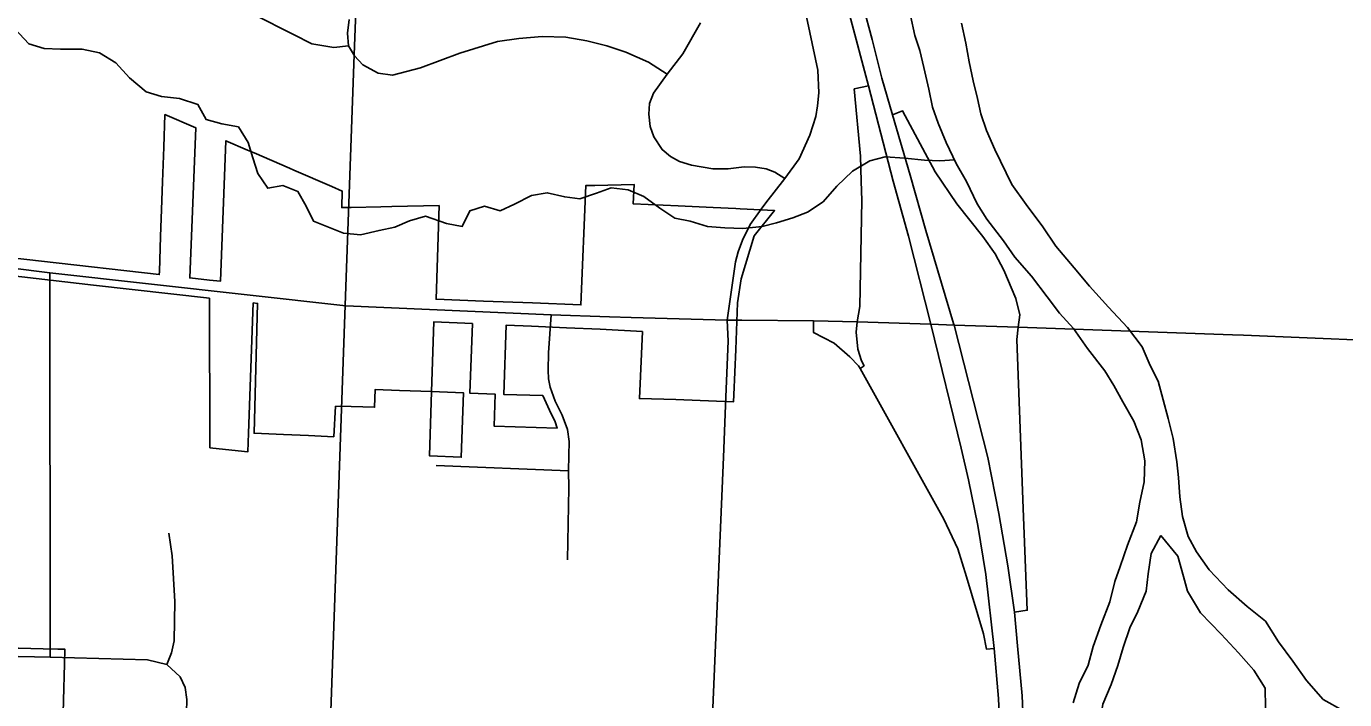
# Model space of a CAD drawing. Extents: x 114604 to 551442, y 316898 to 567001.
# Drawn here: x 192779 to 197319, y 431999 to 434317 of the extents above; entities that cross this region are included whole.
import ezdxf

# ---------------------------------------------------------------- set-up
doc = ezdxf.new("R2010")
doc.units = 0
for name, color, linetype in [('_CIVIL_CONSTRUCTION', 7, 'Continuous'), ('DV_X_County_Line', 7, 'Continuous'), ('GE_P_Alignment_100_Cardinal_Points', 7, 'Continuous'), ('GE_P_Alignment_100_Stations', 7, 'Continuous'), ('GE_P_Alignment_500_Bearings', 7, 'Continuous'), ('GE_P_Alignment_500_Cardinal_Points', 7, 'Continuous'), ('GE_P_Alignment_500_Distances', 7, 'Continuous'), ('PM_P_Cells', 7, 'Continuous')]:
    doc.layers.add(name, color=color, linetype=linetype)

msp = doc.modelspace()

# ---------------------------------------------------------------- linework, layer by layer
at = {"layer": '_CIVIL_CONSTRUCTION'}
for p, q in [((195192.8, 433305.6), (195227.4, 433305.3)), ((195227.4, 433305.3), (195242.3, 433305.2))]:
    msp.add_line(p, q, dxfattribs=at)
for points in [[(195972.1, 433293.4), (195876.5, 433614.3), (195823, 433803.8), (195761.7, 434012.4), (195724.5, 434138.4), (195691.1, 434271.9), (195660.2, 434386.4)], [(196111.5, 432174.9), (196083.1, 432429.3), (196055.2, 432598.2), (196022.8, 432755.4), (195997.7, 432864.1), (195894, 433291.1), (195817.1, 433594.2), (195763.6, 433783.8), (195679.5, 434111.5), (195614, 434357.6)], [(191220.9, 433582), (191288.1, 433579.9), (191339.9, 433578.2), (191649.8, 433568.3), (192158.7, 433546), (192585.3, 433502.2), (192859.8, 433467.7), (193878.5, 433353.9)], [(193878.5, 433353.9), (194586.1, 433323.6), (194786.7, 433317)], [(194786.7, 433317), (194861.9, 433314.6), (195192.8, 433305.6)], [(195242.3, 433305.2), (195489.7, 433303), (195639.4, 433299.8), (195894, 433291.1), (195973.7, 433288.3)], [(196181.3, 432300.3), (196159.3, 432459.4), (196127.9, 432639.8), (196089.5, 432831.8), (195973.7, 433288.3), (195972.1, 433293.4)], [(195973.7, 433288.3), (196193.9, 433280.6), (196933, 433254.6)], [(196933, 433254.6), (196970, 433253.3), (197409.2, 433234.7)], [(196213.5, 431298), (196215.9, 431356.1), (196221.7, 431682.7), (196207.7, 432011.5), (196192.6, 432184), (196181.3, 432300.3)], [(196727.2, 424940.6), (196490.3, 425739.6), (196248.2, 426553.2), (196124.8, 426966.9), (196092.5, 427099.9), (196053, 427288.4), (196023.8, 427476.9), (196005.3, 427628.5), (195996.1, 427788.3), (195990.5, 427917.9), (195989.4, 428069.7), (195991.6, 428255.9), (196056, 429609.1), (196076.2, 430172.1), (196129.5, 431292.3), (196140.6, 431673.7), (196126.6, 432002.5), (196111.5, 432174.9)]]:
    msp.add_lwpolyline(points, dxfattribs=at)
at = {"layer": 'DV_X_County_Line'}
for points in [[(195823.8, 434353.6), (195838.9, 434285.3), (195856.2, 434233), (195869.5, 434174.7), (195886.6, 434100.4), (195899.8, 434038.1), (195919.1, 433983.7), (195946.3, 433917.3), (195981.4, 433844.7), (196016.6, 433782.1), (196053.7, 433705.5), (196087, 433653), (196144.1, 433578.1), (196183.4, 433521.6), (196240.6, 433456.7)], [(196505.4, 433349.3), (196440.3, 433422.2), (196387.1, 433485), (196324, 433559.9), (196278.8, 433626.6), (196221.8, 433703.5), (196172.6, 433772.2), (196114.1, 433893.2), (196084.9, 433957.6), (196065.6, 434016), (196054.3, 434068.2), (196039.1, 434128.6), (196025.9, 434194.8), (196014.7, 434259.1), (195999.6, 434327.4)], [(196240.6, 433456.7), (196293.8, 433385.9), (196337.1, 433329.3), (196384.4, 433276.6), (196433.6, 433207.9), (196492.6, 433131), (196524, 433080.5), (196555.3, 433024), (196592.5, 432957.4), (196617.7, 432893), (196630.8, 432820.7), (196627.9, 432748.6), (196613, 432678.6), (196602.1, 432610.6), (196571, 432530.8), (196546.1, 432457), (196527.4, 432405.1), (196510.5, 432335.1), (196479.4, 432255.4), (196452.5, 432181.5), (196435.6, 432117.6), (196404.8, 432053.8), (196383.9, 431988)], [(197314.3, 431960.6), (197244.7, 431999.5), (197187.5, 432064.3), (197140.4, 432131), (197091.2, 432197.8), (197046, 432268.5), (196982.6, 432319.3), (196917.3, 432376.3), (196852.1, 432445.2), (196808.9, 432507.9), (196779.6, 432560.3), (196760.4, 432628.7), (196751.3, 432696.9), (196746.1, 432763.1), (196740.8, 432817.3), (196727.8, 432897.6), (196710.7, 432966), (196693.5, 433030.3), (196676.3, 433094.7), (196649, 433149.1), (196621.8, 433213.6), (196570.6, 433280.3), (196505.4, 433349.3)], [(196685.5, 432563.5), (196652.7, 432501.7), (196641.8, 432431.7), (196635, 432371.7), (196606.1, 432301.9), (196579.4, 432246.1), (196556.5, 432178.3), (196537.7, 432116.4), (196514.8, 432050.5), (196485.9, 431982.7), (196475.1, 431918.7), (196470.3, 431854.6), (196493.5, 431788.2), (196532.8, 431735.6), (196580, 431670.9), (196645.8, 431648.1), (196712.1, 431665.3), (196744.9, 431731), (196775.6, 431782.8), (196834.2, 431828.1)], [(196834.2, 431828.1), (196846.5, 431844), (196920.9, 431877.2), (196987.2, 431896.4), (197055.4, 431907.6), (197046.2, 431971.8), (197045.1, 432038), (197005.9, 432100.6), (196952.6, 432159.4), (196893.4, 432224.2), (196822.2, 432297.2), (196777.2, 432372), (196763.8, 432422.2), (196744.7, 432492.6), (196685.5, 432563.5)]]:
    msp.add_lwpolyline(points, dxfattribs=at)
at = {"layer": 'GE_P_Alignment_100_Cardinal_Points'}
for p, q in [((192861.1, 432145.3), (192859.8, 433467.7)), ((194190.4, 432804.7), (194645.6, 432786.2))]:
    msp.add_line(p, q, dxfattribs=at)
for points in [[(193562.2, 434357), (193699.2, 434289), (193762.1, 434256.7), (193837.3, 434244), (193888.5, 434249.7), (193884.6, 434293), (193890.5, 434339.8)], [(195100.8, 434328.5), (195040.1, 434221.8), (194985.1, 434151.6), (194938.5, 434086.2), (194924.3, 434051.1), (194922.2, 434014.9), (194927.3, 433971.6), (194939.6, 433936.8), (194968.9, 433892.4), (194996.7, 433868.5), (195028.2, 433851.8), (195069.3, 433838.9), (195142.9, 433826.1), (195195.9, 433826.5), (195251.3, 433832.9), (195289.9, 433832), (195326.1, 433826.2), (195356.3, 433814.4), (195391.4, 433793)], [(193888.5, 434249.7), (193909.1, 434215.4), (193937.5, 434184.7), (193990.7, 434155.1), (194040.2, 434148.4), (194136.3, 434173.8), (194271.9, 434224.2), (194401.4, 434264), (194475.3, 434275), (194555.4, 434281.8), (194636.6, 434279.3), (194708.6, 434267.3), (194777.5, 434250.1), (194843.3, 434227.7), (194921.6, 434193.9), (194985.1, 434151.6)], [(194642, 432479.5), (194647.4, 432728.1), (194645.6, 432786.2), (194647.3, 432839.4), (194647.8, 432887.6), (194642.4, 432928.9), (194623.9, 432977.8), (194600.4, 433026.6), (194582.8, 433074.6), (194576.6, 433103), (194575.5, 433133.1), (194576.8, 433192.4), (194586.1, 433323.6)], [(193262.5, 432120), (193278.2, 432159.5), (193288.1, 432201.1), (193290.1, 432336.7), (193280.6, 432493.5), (193269.8, 432571.6)], [(192491, 431938.4), (192550.6, 432028.5), (192633.3, 432111.2), (192690.1, 432139.2), (192752.9, 432147.2), (192861.1, 432145.3)], [(192861.1, 432145.3), (193195.9, 432136), (193262.5, 432120)], [(193300.9, 431599.1), (193322.1, 431649.7), (193331.4, 431999.1), (193326.1, 432039.9), (193308.2, 432077), (193262.5, 432120)]]:
    msp.add_lwpolyline(points, dxfattribs=at)
at = {"layer": 'GE_P_Alignment_100_Stations'}
for points in [[(192150, 433525.6), (193009.6, 433425.8), (193409.4, 433380.7), (193410.9, 432865.7), (193465, 432860.2), (193542, 432852.3), (193544.3, 432916.6), (193560.1, 433364.3), (193575.1, 433362.6), (193562.8, 432915.8), (193664.8, 432911.4), (193750.1, 432907.6), (193837.5, 432903.8), (193843.7, 433008.9), (193897.3, 433007.5), (193978.3, 433005.3), (193980.3, 433066.6), (194063.3, 433063.4), (194174.3, 433059.2), (194167.2, 432838), (194276.5, 432833.3), (194283.7, 433055), (194174.3, 433059.2), (194181.9, 433298.8), (194314.9, 433293.1), (194305.7, 433054.2), (194393.2, 433050.8), (194389.4, 432940.3), (194606.8, 432933), (194600, 432955.5), (194580.1, 432995.7), (194557.4, 433045.3), (194422.7, 433049.7), (194431.5, 433288.1), (194519, 433284.3), (194639.3, 433279.2), (194754.6, 433274.6), (194900.3, 433265.7), (194889.8, 433035.1), (195015.4, 433031.4), (195155.8, 433026.1), (195214.6, 433024.5), (195215.5, 433048.5), (195221.9, 433204.3), (195228.1, 433365.3), (195240.2, 433447.3), (195285.7, 433595.3), (195355.7, 433682.4), (195236.7, 433688.8), (195222, 433689.4), (195144.2, 433693), (195023, 433698.5), (194869, 433705.6), (194872, 433771.9), (194736, 433769.1), (194705.3, 433768.5), (194688.5, 433357.8), (194522, 433364.3), (194353.4, 433371), (194189.8, 433377.4), (194200.4, 433699.7), (194038, 433696.2), (194000.1, 433695.4), (193897.3, 433693.2), (193865.2, 433692.5), (193866.6, 433749.3), (193830.6, 433764.8), (193700.3, 433821.2), (193684.8, 433828), (193563, 433880.7), (193540.5, 433890.4), (193466, 433922.6), (193447, 433438.8), (193409.6, 433442.8), (193341.7, 433450.3), (193362.4, 433967.3), (193255.9, 434012.9), (193251.9, 433901), (193247.7, 433781.3), (193244.4, 433686.6), (193241, 433593), (193236.8, 433472.2), (193236.4, 433462), (192424.1, 433553.6)], [(192424.1, 433553.6), (193236.4, 433462), (193236.8, 433472.2), (193241, 433593), (193244.4, 433686.6), (193247.7, 433781.3), (193251.9, 433901), (193255.9, 434012.9), (193362.4, 433967.3), (193341.7, 433450.3), (193409.6, 433442.8), (193447, 433438.8), (193466, 433922.6), (193540.5, 433890.4), (193563, 433880.7), (193684.8, 433828), (193700.3, 433821.2), (193830.6, 433764.8), (193866.6, 433749.3), (193865.2, 433692.5), (193897.3, 433693.2), (194000.1, 433695.4), (194038, 433696.2), (194200.4, 433699.7), (194189.8, 433377.4), (194353.4, 433371), (194522, 433364.3), (194688.5, 433357.8), (194705.3, 433768.5), (194736, 433769.1), (194872, 433771.9), (194869, 433705.6), (195023, 433698.5), (195144.2, 433693), (195222, 433689.4), (195236.7, 433688.8), (195355.7, 433682.4), (195285.7, 433595.3), (195240.2, 433447.3), (195228.1, 433365.3), (195221.9, 433204.3), (195215.5, 433048.5), (195214.6, 433024.5), (195155.8, 433026.1), (195015.4, 433031.4), (194889.8, 433035.1), (194900.3, 433265.7), (194754.6, 433274.6), (194639.3, 433279.2), (194519, 433284.3), (194431.5, 433288.1), (194422.7, 433049.7), (194557.4, 433045.3), (194580.1, 432995.7), (194600, 432955.5), (194606.8, 432933), (194389.4, 432940.3), (194393.2, 433050.8), (194305.7, 433054.2), (194314.9, 433293.1), (194181.9, 433298.8), (194174.3, 433059.2), (194063.3, 433063.4), (193980.3, 433066.6), (193978.3, 433005.3), (193897.3, 433007.5), (193843.7, 433008.9), (193837.5, 432903.8), (193750.1, 432907.6), (193664.8, 432911.4), (193562.8, 432915.8), (193575.1, 433362.6), (193560.1, 433364.3), (193544.3, 432916.6), (193542, 432852.3), (193465, 432860.2), (193410.9, 432865.7), (193409.4, 433380.7), (193009.6, 433425.8), (192150, 433525.6)], [(192902.9, 431869.9), (192910.7, 432121.4), (192911.4, 432172), (192887.6, 432172.8), (192836.7, 432173.7), (192752.1, 432176.1), (192742.3, 432175.9), (192699, 432172.4), (192648.8, 432154.9), (192640.6, 432149.8), (192604.9, 432124.7), (192543.1, 432069.3), (192528, 432057.5), (192506.2, 432042.2), (192464.2, 432023.8), (192420.4, 432015.3), (192322.4, 432018.3), (192133.4, 432024.4), (192125.1, 431974.1)], [(192125.1, 431974.1), (192133.4, 432024.4), (192322.4, 432018.3), (192420.4, 432015.3), (192464.2, 432023.8), (192506.2, 432042.2), (192528, 432057.5), (192543.1, 432069.3), (192604.9, 432124.7), (192640.6, 432149.8), (192648.8, 432154.9), (192699, 432172.4), (192742.3, 432175.9), (192752.1, 432176.1), (192836.7, 432173.7), (192887.6, 432172.8), (192911.4, 432172), (192910.7, 432121.4), (192902.9, 431869.9)]]:
    msp.add_lwpolyline(points, dxfattribs=at)
msp.add_lwpolyline([(194167.2, 432838), (194174.3, 433059.2), (194283.7, 433055), (194276.5, 432833.3)], close=True, dxfattribs=at)
at = {"layer": 'GE_P_Alignment_500_Bearings'}
for points in [[(195325.5, 433708.6), (195391.4, 433793), (195440.3, 433860.8), (195477.1, 433941.8), (195497.1, 434005.8), (195502.9, 434043.2), (195507.4, 434087.9), (195504.4, 434166.2), (195457, 434387.6), (195422.2, 434542.8), (195399.5, 434635.5), (195392.2, 434705.6), (195384.3, 434858.1), (195393.1, 434952.6), (195405.9, 435058), (195433.3, 435186.4), (195467.6, 435292), (195499.5, 435370.5), (195539.3, 435465.3), (195569.6, 435562.7), (195583.9, 435633), (195601.1, 435719.4)], [(195192.8, 433305.6), (195221, 433505.4), (195230.4, 433539.9), (195245.3, 433580.9), (195271.4, 433634), (195309, 433687.5), (195325.5, 433708.6)], [(195187.9, 433041.1), (195195.8, 433232.8), (195192.8, 433305.6)], [(195106.9, 430819.8), (195119.9, 431292.1), (195140.9, 431916.8), (195179.4, 432833.4), (195187.9, 433041.1)]]:
    msp.add_lwpolyline(points, dxfattribs=at)
at = {"layer": 'GE_P_Alignment_500_Cardinal_Points'}
for points in [[(195679.5, 434111.5), (195629.8, 434101.3), (195651.4, 433869.5), (195653.9, 433784.2)], [(196193.9, 433280.6), (196199.7, 433323.8), (196186.8, 433380.2), (196145.3, 433477.2), (196115.1, 433533.5), (196072.3, 433592.8), (195983.6, 433705.1), (195909, 433816), (195796.1, 434025.5), (195761.7, 434012.4)], [(195653.9, 433784.2), (195655.8, 433717.1), (195648.8, 433352.6), (195639.4, 433299.8)], [(195489.7, 433303), (195489.8, 433262.6), (195561.2, 433226), (195614.9, 433179), (195644.7, 433148.1), (195650.1, 433138.5), (195938.9, 432619.9), (195987.1, 432518), (196015.9, 432421.9), (196075.1, 432225.3), (196085.9, 432172.1), (196111.5, 432174.9)], [(195639.4, 433299.8), (195636.2, 433264.3), (195642.6, 433205.8), (195654.9, 433165.3), (195663.7, 433148.1), (195650.1, 433138.5)], [(196212, 432656.4), (196189.6, 433238.4), (196193.9, 433280.6)], [(196181.3, 432300.3), (196225.5, 432306.1), (196212, 432656.4)]]:
    msp.add_lwpolyline(points, dxfattribs=at)
at = {"layer": 'GE_P_Alignment_500_Distances'}
for points in [[(193781.3, 430659.1), (193877.3, 433356.7), (193908, 434218.2), (193914.4, 434398.6), (193971.1, 435991.1), (193999.7, 436793.8), (194011.6, 437128.7), (194022.3, 437430.1), (194028.9, 437615.8), (194024.7, 438253), (194133, 439726.4), (194144.4, 441195.1), (194180, 441569.9), (194183.2, 441641.9), (194198, 441984.3), (194209.7, 442311.9), (194214.5, 442918.4), (194228.4, 443260.6), (194329.3, 445740)], [(194329.3, 445740), (194228.4, 443260.6), (194214.5, 442918.4), (194209.7, 442311.9), (194198, 441984.3), (194183.2, 441641.9), (194180, 441569.9), (194144.4, 441195.1), (194133, 439726.4), (194024.7, 438253), (194028.9, 437615.8), (194022.3, 437430.1), (194011.6, 437128.7), (193999.7, 436793.8), (193971.1, 435991.1), (193914.4, 434398.6), (193908, 434218.2), (193877.3, 433356.7), (193781.3, 430659.1)]]:
    msp.add_lwpolyline(points, dxfattribs=at)
at = {"layer": 'PM_P_Cells'}
msp.add_lwpolyline([(195975.6, 433856.6), (195924.3, 433854), (195872.2, 433856.5), (195804.2, 433863), (195736.2, 433867.5), (195684.1, 433853.9), (195623.9, 433818.2), (195569.5, 433766.5), (195523.1, 433712.7), (195468.9, 433677), (195418.7, 433657.3), (195362.6, 433639.7), (195312.5, 433628), (195246.4, 433620.5), (195184.4, 433623), (195124.3, 433627.4), (195064.4, 433645.9), (195012.5, 433656.4), (194960.6, 433690.8), (194904.9, 433731.4), (194851, 433753.9), (194793, 433760.3), (194742.8, 433742.6), (194684.7, 433723), (194632.7, 433729.4), (194572.7, 433743.9), (194518.6, 433734.3), (194460.4, 433704.7), (194410.2, 433681), (194356.3, 433697.5), (194306.2, 433681.8), (194279.8, 433627.8), (194225.8, 433638.3), (194153.9, 433662.9), (194097.8, 433647.3), (194047.6, 433625.6), (193993.5, 433613.9), (193929.4, 433598.4), (193871.4, 433604.8), (193767.6, 433645.8), (193741.9, 433698.1), (193714.2, 433748.5), (193662.3, 433768.9), (193610.2, 433759.3), (193576.5, 433809.7), (193558.8, 433864), (193543.1, 433916.3), (193509.4, 433970.7), (193451.5, 433981.2), (193397.5, 433995.6), (193369.8, 434048), (193305.9, 434068.5), (193243.9, 434075), (193192, 434091.5), (193134.3, 434140), (193086.5, 434190.6), (193030.7, 434225.1), (192970.8, 434237.6), (192896.7, 434238.2), (192840.7, 434240.6), (192786.8, 434257), (192739.1, 434307.6)], dxfattribs=at)

doc.saveas('drawing.dxf')
